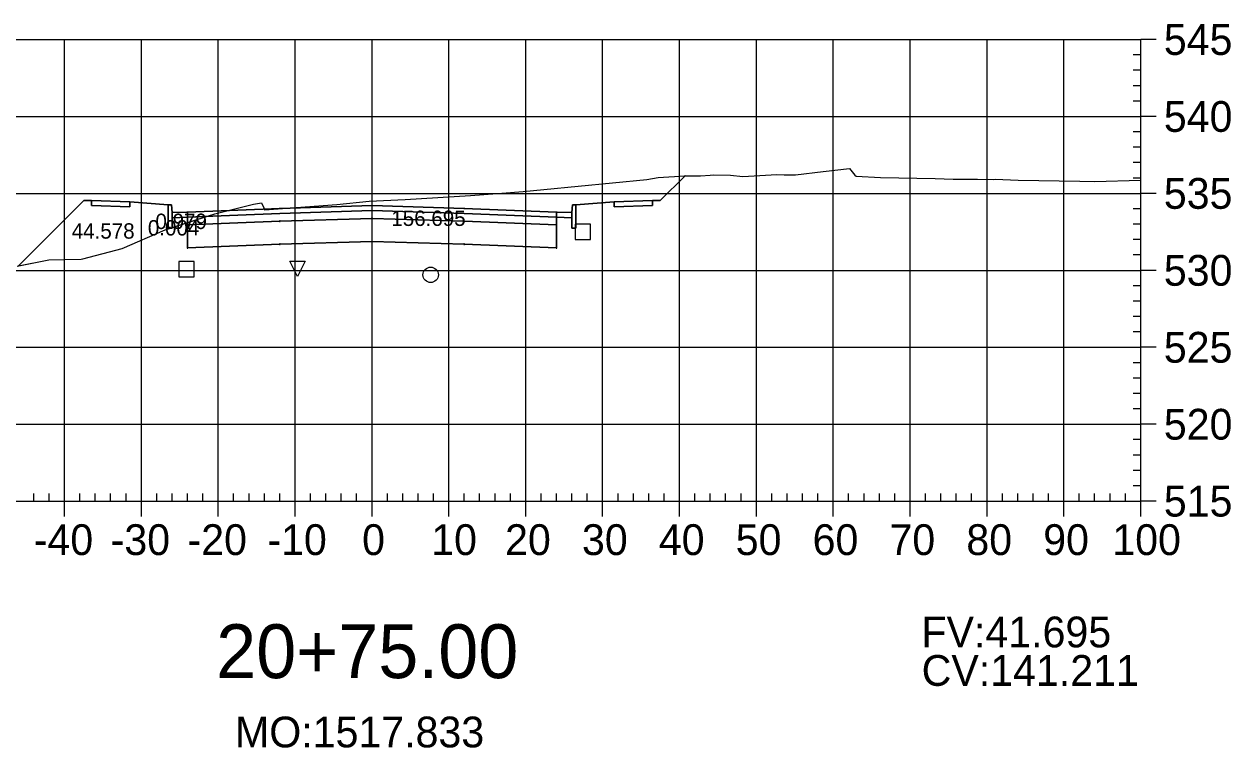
# Model space of a CAD drawing. Extents: x 704834 to 709892, y 372981 to 377533.
# Drawn here: x 705541.6 to 705698.6, y 373450.8 to 373544.8 of the extents above; entities that cross this region are included whole.
import ezdxf

# ---------------------------------------------------------------- set-up
doc = ezdxf.new("R2010")
doc.units = 0
for name, color, linetype in [('1', 7, 'Continuous'), ('10', 7, 'Continuous'), ('13', 7, 'Continuous'), ('14', 7, 'Continuous'), ('4', 7, 'Continuous'), ('57', 7, 'Continuous'), ('59', 7, 'Continuous'), ('Default_Xsect', 7, 'Continuous'), ('Existing', 7, 'Continuous')]:
    doc.layers.add(name, color=color, linetype=linetype)

msp = doc.modelspace()

# ---------------------------------------------------------------- linework, layer by layer
for points in [[(705624.37, 373521.88), (705627.6, 373525.11)], [(705549.37, 373521.88), (705540.88, 373513.39)], [(705550.37, 373521.92), (705549.37, 373521.88)], [(705560.37, 373521.32), (705555.37, 373521.72)], [(705613.37, 373521.32), (705618.37, 373521.72)], [(705623.37, 373521.92), (705624.37, 373521.88)]]:
    msp.add_lwpolyline(points)
for points in [[(705555.37, 373521.72), (705550.37, 373521.92), (705550.37, 373521.26), (705555.37, 373521.06)], [(705560.87, 373520.32), (705560.79, 373521.32), (705560.37, 373521.32), (705560.37, 373518.32), (705560.87, 373518.32)], [(705586.87, 373520.58), (705598.87, 373520.22), (705610.87, 373519.74), (705610.87, 373520.4), (705598.87, 373520.88), (705586.87, 373521.24), (705574.87, 373520.88), (705562.87, 373520.4), (705562.87, 373519.74), (705574.87, 373520.22)], [(705612.87, 373518.32), (705613.37, 373518.32), (705613.37, 373521.32), (705612.96, 373521.32), (705612.87, 373520.32)], [(705618.37, 373521.06), (705623.37, 373521.26), (705623.37, 373521.92), (705618.37, 373521.72)], [(705562.87, 373520.4), (705560.87, 373520.32), (705560.87, 373519.66), (705562.87, 373519.74)], [(705586.87, 373519.58), (705598.87, 373519.22), (705610.87, 373518.74), (705610.87, 373519.74), (705598.87, 373520.22), (705586.87, 373520.58), (705574.87, 373520.22), (705562.87, 373519.74), (705562.87, 373518.74), (705574.87, 373519.22)], [(705586.87, 373516.58), (705598.87, 373516.22), (705610.87, 373515.74), (705610.87, 373518.74), (705598.87, 373519.22), (705586.87, 373519.58), (705574.87, 373519.22), (705562.87, 373518.74), (705562.87, 373515.74), (705574.87, 373516.22)], [(705574.82, 373519.17), (705574.92, 373519.17), (705574.92, 373519.27), (705574.82, 373519.27)], [(705586.82, 373520.53), (705586.92, 373520.53), (705586.92, 373520.63), (705586.82, 373520.63)], [(705586.82, 373519.53), (705586.92, 373519.53), (705586.92, 373519.63), (705586.82, 373519.63)], [(705598.82, 373519.17), (705598.92, 373519.17), (705598.92, 373519.27), (705598.82, 373519.27)], [(705610.87, 373519.74), (705612.87, 373519.66), (705612.87, 373520.32), (705610.87, 373520.4)], [(705562.82, 373518.69), (705562.92, 373518.69), (705562.92, 373518.79), (705562.82, 373518.79)], [(705610.82, 373518.69), (705610.92, 373518.69), (705610.92, 373518.79), (705610.82, 373518.79)], [(705574.82, 373516.17), (705574.92, 373516.17), (705574.92, 373516.27), (705574.82, 373516.27)], [(705586.82, 373516.53), (705586.92, 373516.53), (705586.92, 373516.63), (705586.82, 373516.63)], [(705598.82, 373516.17), (705598.92, 373516.17), (705598.92, 373516.27), (705598.82, 373516.27)], [(705562.82, 373515.69), (705562.92, 373515.69), (705562.92, 373515.79), (705562.82, 373515.79)], [(705610.82, 373515.69), (705610.92, 373515.69), (705610.92, 373515.79), (705610.82, 373515.79)]]:
    msp.add_lwpolyline(points, close=True)
at = {"layer": '1'}
for points in [[(705562.87, 373519.04), (705566.41, 373520.18), (705571.44, 373521.42), (705572.49, 373521.58), (705572.78, 373520.93), (705572.9, 373520.69), (705582.31, 373521.4), (705586.48, 373521.81), (705591.18, 373522.05), (705599.7, 373522.54), (705603.16, 373522.83), (705603.21, 373522.83), (705606.52, 373523.06), (705609.2, 373523.34), (705622.6, 373524.62), (705624.11, 373524.87), (705627.6, 373525.11), (705624.37, 373521.88), (705623.45, 373521.92), (705623.45, 373521.92), (705623.37, 373521.92), (705623.37, 373521.26), (705618.37, 373521.06), (705618.37, 373521.72), (705613.37, 373521.32), (705613.37, 373518.32), (705612.87, 373518.32), (705612.87, 373519.66), (705610.87, 373519.74), (705610.87, 373518.74), (705610.87, 373515.74), (705598.87, 373516.22), (705586.87, 373516.58), (705574.87, 373516.22), (705562.87, 373515.74), (705562.87, 373518.74)], [(705540.88, 373513.39), (705544.81, 373514.18), (705549.05, 373514.28), (705549.25, 373514.32), (705554.35, 373515.65), (705559.96, 373518.1), (705560.65, 373518.32), (705560.37, 373518.32), (705560.37, 373521.32), (705555.37, 373521.72), (705555.37, 373521.06), (705550.37, 373521.26), (705550.37, 373521.92), (705549.37, 373521.88)], [(705560.87, 373518.4), (705562.87, 373519.04), (705562.87, 373519.74), (705560.87, 373519.66)], [(705560.65, 373518.32), (705560.87, 373518.4), (705560.87, 373518.32)], [(705577.16, 373512.01), (705576.16, 373514.01), (705578.16, 373514.01)]]:
    msp.add_lwpolyline(points, close=True, dxfattribs=at)
at = {"layer": '10'}
msp.add_lwpolyline([(705561.72, 373511.99), (705563.72, 373511.99), (705563.72, 373513.99), (705561.72, 373513.99)], close=True, dxfattribs=at)
at = {"layer": '13'}
msp.add_circle((705594.5, 373512.24), 1, dxfattribs=at)
at = {"layer": '14'}
for points in [[(705627.6, 373525.11), (705627.6, 373525.16), (705627.6, 373525.11), (705627.55, 373525.11), (705627.6, 373525.11), (705627.6, 373525.06), (705627.6, 373525.11), (705627.65, 373525.11)], [(705574.87, 373520.88), (705574.87, 373520.93), (705574.87, 373520.88), (705574.82, 373520.88), (705574.87, 373520.88), (705574.87, 373520.83), (705574.87, 373520.88), (705574.92, 373520.88)], [(705586.87, 373521.24), (705586.87, 373521.29), (705586.87, 373521.24), (705586.82, 373521.24), (705586.87, 373521.24), (705586.87, 373521.19), (705586.87, 373521.24), (705586.92, 373521.24)], [(705598.87, 373520.88), (705598.87, 373520.93), (705598.87, 373520.88), (705598.82, 373520.88), (705598.87, 373520.88), (705598.87, 373520.83), (705598.87, 373520.88), (705598.92, 373520.88)], [(705562.87, 373520.4), (705562.87, 373520.45), (705562.87, 373520.4), (705562.82, 373520.4), (705562.87, 373520.4), (705562.87, 373520.35), (705562.87, 373520.4), (705562.92, 373520.4)], [(705610.87, 373520.4), (705610.87, 373520.45), (705610.87, 373520.4), (705610.82, 373520.4), (705610.87, 373520.4), (705610.87, 373520.35), (705610.87, 373520.4), (705610.92, 373520.4)]]:
    msp.add_lwpolyline(points, dxfattribs=at)
at = {"layer": '4'}
msp.add_lwpolyline([(705613.3, 373516.83), (705615.3, 373516.83), (705615.3, 373518.83), (705613.3, 373518.83)], close=True, dxfattribs=at)
at = {"layer": '57'}
for p, q in [((705486.87, 373542.82), (705686.87, 373542.82)), ((705546.87, 373482.82), (705546.87, 373542.82)), ((705556.87, 373482.82), (705556.87, 373542.82)), ((705566.87, 373482.82), (705566.87, 373542.82)), ((705576.87, 373482.82), (705576.87, 373542.82)), ((705586.87, 373482.82), (705586.87, 373542.82)), ((705596.87, 373482.82), (705596.87, 373542.82)), ((705606.87, 373482.82), (705606.87, 373542.82)), ((705616.87, 373482.82), (705616.87, 373542.82)), ((705626.87, 373482.82), (705626.87, 373542.82)), ((705636.87, 373482.82), (705636.87, 373542.82)), ((705646.87, 373482.82), (705646.87, 373542.82)), ((705656.87, 373482.82), (705656.87, 373542.82)), ((705666.87, 373482.82), (705666.87, 373542.82)), ((705676.87, 373482.82), (705676.87, 373542.82)), ((705686.87, 373482.82), (705686.87, 373542.82)), ((705686.87, 373482.82), (705686.87, 373542.82)), ((705688.87, 373542.82), (705686.87, 373542.82)), ((705686.87, 373540.82), (705685.87, 373540.82)), ((705686.87, 373538.82), (705685.87, 373538.82)), ((705686.87, 373536.82), (705685.87, 373536.82)), ((705686.87, 373534.82), (705685.87, 373534.82)), ((705486.87, 373532.82), (705686.87, 373532.82)), ((705688.87, 373532.82), (705686.87, 373532.82)), ((705686.87, 373530.82), (705685.87, 373530.82)), ((705686.87, 373528.82), (705685.87, 373528.82)), ((705686.87, 373526.82), (705685.87, 373526.82)), ((705686.87, 373524.82), (705685.87, 373524.82)), ((705486.87, 373522.82), (705686.87, 373522.82)), ((705688.87, 373522.82), (705686.87, 373522.82)), ((705686.87, 373520.82), (705685.87, 373520.82)), ((705686.87, 373518.82), (705685.87, 373518.82)), ((705686.87, 373516.82), (705685.87, 373516.82)), ((705686.87, 373514.82), (705685.87, 373514.82)), ((705486.87, 373512.82), (705686.87, 373512.82)), ((705688.87, 373512.82), (705686.87, 373512.82)), ((705686.87, 373510.82), (705685.87, 373510.82)), ((705686.87, 373508.82), (705685.87, 373508.82)), ((705686.87, 373506.82), (705685.87, 373506.82)), ((705686.87, 373504.82), (705685.87, 373504.82)), ((705486.87, 373502.82), (705686.87, 373502.82)), ((705688.87, 373502.82), (705686.87, 373502.82)), ((705686.87, 373500.82), (705685.87, 373500.82)), ((705686.87, 373498.82), (705685.87, 373498.82)), ((705686.87, 373496.82), (705685.87, 373496.82)), ((705686.87, 373494.82), (705685.87, 373494.82)), ((705486.87, 373492.82), (705686.87, 373492.82)), ((705688.87, 373492.82), (705686.87, 373492.82)), ((705686.87, 373490.82), (705685.87, 373490.82)), ((705686.87, 373488.82), (705685.87, 373488.82)), ((705686.87, 373486.82), (705685.87, 373486.82)), ((705686.87, 373484.82), (705685.87, 373484.82)), ((705542.87, 373482.82), (705542.87, 373483.82)), ((705544.87, 373482.82), (705544.87, 373483.82)), ((705548.87, 373482.82), (705548.87, 373483.82)), ((705550.87, 373482.82), (705550.87, 373483.82)), ((705552.87, 373482.82), (705552.87, 373483.82)), ((705554.87, 373482.82), (705554.87, 373483.82)), ((705558.87, 373482.82), (705558.87, 373483.82)), ((705560.87, 373482.82), (705560.87, 373483.82)), ((705562.87, 373482.82), (705562.87, 373483.82)), ((705564.87, 373482.82), (705564.87, 373483.82)), ((705568.87, 373482.82), (705568.87, 373483.82)), ((705570.87, 373482.82), (705570.87, 373483.82)), ((705572.87, 373482.82), (705572.87, 373483.82)), ((705574.87, 373482.82), (705574.87, 373483.82)), ((705578.87, 373482.82), (705578.87, 373483.82)), ((705580.87, 373482.82), (705580.87, 373483.82)), ((705582.87, 373482.82), (705582.87, 373483.82)), ((705584.87, 373482.82), (705584.87, 373483.82)), ((705588.87, 373482.82), (705588.87, 373483.82)), ((705590.87, 373482.82), (705590.87, 373483.82)), ((705592.87, 373482.82), (705592.87, 373483.82)), ((705594.87, 373482.82), (705594.87, 373483.82)), ((705598.87, 373482.82), (705598.87, 373483.82)), ((705600.87, 373482.82), (705600.87, 373483.82)), ((705602.87, 373482.82), (705602.87, 373483.82)), ((705604.87, 373482.82), (705604.87, 373483.82)), ((705608.87, 373482.82), (705608.87, 373483.82)), ((705610.87, 373482.82), (705610.87, 373483.82)), ((705612.87, 373482.82), (705612.87, 373483.82)), ((705614.87, 373482.82), (705614.87, 373483.82)), ((705618.87, 373482.82), (705618.87, 373483.82)), ((705620.87, 373482.82), (705620.87, 373483.82)), ((705622.87, 373482.82), (705622.87, 373483.82)), ((705624.87, 373482.82), (705624.87, 373483.82)), ((705628.87, 373482.82), (705628.87, 373483.82)), ((705630.87, 373482.82), (705630.87, 373483.82)), ((705632.87, 373482.82), (705632.87, 373483.82)), ((705634.87, 373482.82), (705634.87, 373483.82)), ((705638.87, 373482.82), (705638.87, 373483.82)), ((705640.87, 373482.82), (705640.87, 373483.82)), ((705642.87, 373482.82), (705642.87, 373483.82)), ((705644.87, 373482.82), (705644.87, 373483.82)), ((705648.87, 373482.82), (705648.87, 373483.82)), ((705650.87, 373482.82), (705650.87, 373483.82)), ((705652.87, 373482.82), (705652.87, 373483.82)), ((705654.87, 373482.82), (705654.87, 373483.82)), ((705658.87, 373482.82), (705658.87, 373483.82)), ((705660.87, 373482.82), (705660.87, 373483.82)), ((705662.87, 373482.82), (705662.87, 373483.82)), ((705664.87, 373482.82), (705664.87, 373483.82)), ((705668.87, 373482.82), (705668.87, 373483.82)), ((705670.87, 373482.82), (705670.87, 373483.82)), ((705672.87, 373482.82), (705672.87, 373483.82)), ((705674.87, 373482.82), (705674.87, 373483.82)), ((705678.87, 373482.82), (705678.87, 373483.82)), ((705680.87, 373482.82), (705680.87, 373483.82)), ((705682.87, 373482.82), (705682.87, 373483.82)), ((705684.87, 373482.82), (705684.87, 373483.82)), ((705486.87, 373482.82), (705686.87, 373482.82)), ((705486.87, 373482.82), (705686.87, 373482.82)), ((705546.87, 373480.82), (705546.87, 373482.82)), ((705556.87, 373480.82), (705556.87, 373482.82)), ((705566.87, 373480.82), (705566.87, 373482.82)), ((705576.87, 373480.82), (705576.87, 373482.82)), ((705586.87, 373480.82), (705586.87, 373482.82)), ((705596.87, 373480.82), (705596.87, 373482.82)), ((705606.87, 373480.82), (705606.87, 373482.82)), ((705616.87, 373480.82), (705616.87, 373482.82)), ((705626.87, 373480.82), (705626.87, 373482.82)), ((705636.87, 373480.82), (705636.87, 373482.82)), ((705646.87, 373480.82), (705646.87, 373482.82)), ((705656.87, 373480.82), (705656.87, 373482.82)), ((705666.87, 373480.82), (705666.87, 373482.82)), ((705676.87, 373480.82), (705676.87, 373482.82)), ((705686.87, 373480.82), (705686.87, 373482.82)), ((705688.87, 373482.82), (705686.87, 373482.82))]:
    msp.add_line(p, q, dxfattribs=at)
at = {"layer": 'Default_Xsect'}
msp.add_lwpolyline([(705540.88, 373513.39), (705549.37, 373521.88), (705550.37, 373521.92), (705555.37, 373521.72), (705560.37, 373521.32), (705560.79, 373521.32), (705560.87, 373520.32), (705562.87, 373520.4), (705574.87, 373520.88), (705586.87, 373521.24), (705598.87, 373520.88), (705610.87, 373520.4), (705612.87, 373520.32), (705612.96, 373521.32), (705613.37, 373521.32), (705618.37, 373521.72), (705623.37, 373521.92), (705624.37, 373521.88), (705627.6, 373525.11)], dxfattribs=at)
at = {"layer": 'Existing'}
msp.add_lwpolyline([(705540.72, 373513.36), (705544.81, 373514.18), (705549.05, 373514.28), (705549.25, 373514.32), (705554.35, 373515.65), (705559.96, 373518.1), (705566.41, 373520.18), (705571.44, 373521.42), (705572.49, 373521.58), (705572.78, 373520.93), (705572.9, 373520.69), (705582.31, 373521.4), (705586.48, 373521.81), (705591.18, 373522.05), (705599.7, 373522.54), (705603.16, 373522.83), (705603.21, 373522.83), (705606.52, 373523.06), (705609.2, 373523.34), (705622.6, 373524.62), (705624.11, 373524.87), (705627.61, 373525.11), (705629.61, 373525.1), (705630.87, 373525.17), (705631.27, 373525.23), (705633.51, 373525.17), (705635.1, 373525), (705639.53, 373525.26), (705640.5, 373525.23), (705641.94, 373525.24), (705645.54, 373525.65), (705649, 373526.07), (705649.67, 373525.19), (705649.83, 373525.06), (705653.03, 373524.88), (705660.11, 373524.77), (705662.47, 373524.69), (705665.64, 373524.66), (705667.76, 373524.64), (705667.94, 373524.66), (705670.92, 373524.55), (705678.96, 373524.4), (705680.87, 373524.36), (705686.87, 373524.52)], dxfattribs=at)

# ---------------------------------------------------------------- texts
msp.add_text('CV:141.211', height=4).set_placement((705658.37, 373458.82))
at = {"layer": '1'}
msp.add_text('20+75.00', height=7, dxfattribs=at).set_placement((705566.6, 373459.82))
at = {"layer": '14'}
for p in [(705550.34, 373521.87), (705550.34, 373521.21), (705555.34, 373521.01), (705618.34, 373521.01), (705623.34, 373521.87), (705623.34, 373521.21)]:
    msp.add_text('+', height=0.1, dxfattribs=at).set_placement(p)
at = {"layer": '57'}
for s, p in [('545', (705689.87, 373540.82)), ('540', (705689.87, 373530.82)), ('535', (705689.87, 373520.82)), ('530', (705689.87, 373510.82)), ('525', (705689.87, 373500.82)), ('520', (705689.87, 373490.82)), ('515', (705689.87, 373480.82)), ('-40', (705542.87, 373475.82)), ('-30', (705552.87, 373475.82)), ('-20', (705562.87, 373475.82)), ('-10', (705573.26, 373475.82)), ('0', (705585.58, 373475.82)), ('10', (705594.57, 373475.82)), ('20', (705604.18, 373475.82)), ('30', (705614.18, 373475.82)), ('40', (705624.18, 373475.82)), ('50', (705634.18, 373475.82)), ('60', (705644.18, 373475.82)), ('70', (705654.18, 373475.82)), ('80', (705664.18, 373475.82)), ('90', (705674.18, 373475.82)), ('100', (705683.17, 373475.82))]:
    msp.add_text(s, height=4, dxfattribs=at).set_placement(p)
at = {"layer": '59'}
for s, height, p in [('0.004', 2, (705557.71, 373517.35)), ('0.979', 2, (705558.7, 373518.19)), ('156.695', 2, (705589.38, 373518.59)), ('44.578', 2, (705547.81, 373516.94)), ('FV:41.695', 4, (705658.34, 373463.82)), ('MO:1517.833', 4, (705569.05, 373450.82))]:
    msp.add_text(s, height=height, dxfattribs=at).set_placement(p)

doc.saveas('drawing.dxf')
